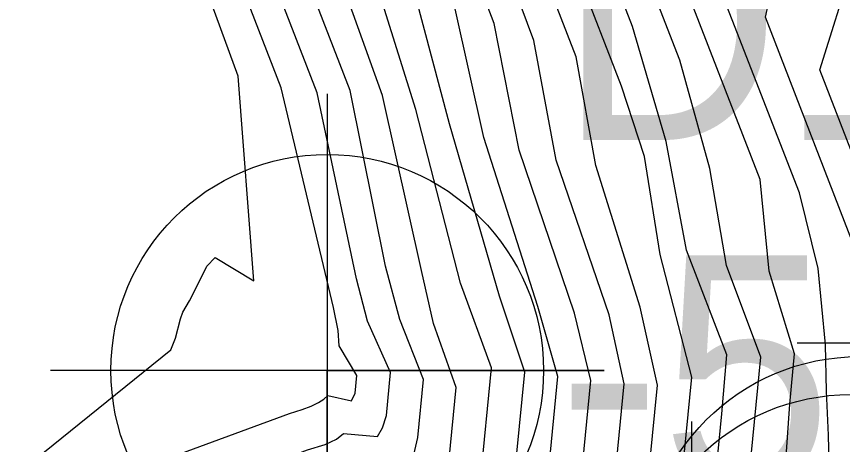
# Model space of a CAD drawing. Extents: x 2356077 to 2359823, y 225951 to 227822.
# Drawn here: x 2357580 to 2357588.95, y 226733.89 to 226738.53 of the extents above; entities that cross this region are included whole.
import ezdxf

# ---------------------------------------------------------------- set-up
doc = ezdxf.new("R2010")
doc.units = 0
for name, color, linetype in [('DTM Contours Major', 7, 'Continuous'), ('DTM Contours Minor', 7, 'Continuous'), ('Exist DTM Breakline Underwater Cogo Point CELL', 7, 'Continuous'), ('Exist DTM Drainline', 7, 'Continuous'), ('Exist DTM Regular Point Underwater CELL', 7, 'Continuous'), ('Exist DTM Regular Point Underwater Cogo Elevation', 7, 'Continuous'), ('Exist DTM Regular Point Underwater Cogo Number', 7, 'Continuous'), ('Exist Structure Major Bridge WW Cogo Point CELL', 7, 'Continuous')]:
    doc.layers.add(name, color=color, linetype=linetype)

msp = doc.modelspace()

# ---------------------------------------------------------------- linework, layer by layer
at = {"layer": 'DTM Contours Major'}
for points in [[(2357575.3946, 226722.2435), (2357577.193, 226724.7126), (2357578.9259, 226726.848), (2357579.367, 226727.3429), (2357579.7981, 226727.8046), (2357580.6262, 226728.6523), (2357580.9189, 226729.1979), (2357581.0641, 226729.7405), (2357581.4653, 226730.4917), (2357583.368, 226730.8529), (2357583.9943, 226731.2253), (2357584.6396, 226731.5105), (2357585.4987, 226731.6736), (2357585.6566, 226731.7482), (2357585.9544, 226732.243), (2357586.0064, 226732.3937), (2357586.2188, 226734.5807), (2357586.0397, 226735.3143), (2357585.4418, 226737.0823), (2357585.1724, 226738.4539), (2357584.6387, 226739.8521), (2357583.37, 226743.1308), (2357583.002, 226744.8092), (2357584.5258, 226748.6966)], [(2357571.7599, 226704.5271), (2357586.2926, 226729.2874), (2357586.7589, 226730.0511), (2357586.7666, 226730.0476), (2357586.7712, 226730.0391), (2357586.7954, 226730.1285), (2357586.803, 226730.1489), (2357586.8942, 226730.3192), (2357587.3484, 226731.0961), (2357587.3835, 226731.1754), (2357587.4693, 226731.2713), (2357587.9308, 226731.7138), (2357587.9554, 226732.0954), (2357587.9538, 226732.5316), (2357587.9294, 226733.0204), (2357587.9413, 226733.6174), (2357588.0598, 226734.837), (2357587.6887, 226735.8298), (2357587.5065, 226736.8811), (2357587.1814, 226738.0582), (2357586.3353, 226740.2447), (2357586.3184, 226741.5141), (2357587.4025, 226744.2799), (2357588.1226, 226746.8372)], [(2357570.6477, 226727.5628), (2357571.3371, 226728.1745), (2357571.9646, 226730.5191), (2357573.6736, 226731.1806), (2357580.0443, 226732.3898), (2357581.5289, 226732.7704), (2357583.4788, 226733.458), (2357583.6711, 226733.5296), (2357583.7859, 226733.6016), (2357584.194, 226733.5963), (2357584.3017, 226733.7753), (2357584.343, 226733.9656), (2357584.4038, 226734.5916), (2357584.1472, 226735.2425), (2357583.9937, 226735.8244), (2357583.612, 226737.7283), (2357580.419, 226745.9801)]]:
    msp.add_lwpolyline(points, dxfattribs=at)
at = {"layer": 'DTM Contours Minor'}
for points in [[(2357573.6803, 226722.4903), (2357575.3416, 226724.7443), (2357576.9871, 226726.7199), (2357577.4956, 226727.2688), (2357577.9972, 226727.7788), (2357578.4927, 226728.251), (2357578.9418, 226728.7666), (2357579.2701, 226729.993), (2357579.9362, 226730.6351), (2357582.3217, 226731.0879), (2357583.2192, 226731.4359), (2357583.969, 226731.8168), (2357585.1143, 226732.0342), (2357585.3424, 226732.0818), (2357585.6102, 226732.5268), (2357585.6678, 226732.6469), (2357585.86, 226734.6256), (2357585.6425, 226735.3852), (2357585.0594, 226737.2186), (2357584.7473, 226738.6159), (2357582.7806, 226743.6986), (2357582.3395, 226745.4702), (2357584.4053, 226750.7405)], [(2357574.3954, 226708.8508), (2357583.053, 226723.6038), (2357585.3045, 226727.4141), (2357586.8105, 226729.8808), (2357586.7582, 226729.7651), (2357586.7855, 226729.7987), (2357586.8428, 226729.9282), (2357586.9281, 226730.1569), (2357587.4134, 226730.9919), (2357587.5556, 226731.3131), (2357588.2079, 226731.9396), (2357589.5277, 226733.1975), (2357589.6012, 226733.4843), (2357589.6576, 226733.7934), (2357589.6998, 226734.1257), (2357589.7305, 226734.4825), (2357589.7528, 226734.8646), (2357589.7582, 226735.2204), (2357588.7016, 226737.9513), (2357589.0574, 226739.0973), (2357590.3988, 226742.5193), (2357591.2545, 226745.5077), (2357592.1187, 226748.4262)], [(2357574.0463, 226711.1826), (2357576.2087, 226714.4868), (2357578.5235, 226718.0029), (2357580.8232, 226721.5053), (2357582.94, 226724.7682), (2357584.7063, 226727.566), (2357585.33, 226728.5938), (2357585.6401, 226729.1233), (2357585.9948, 226729.7577), (2357586.1524, 226730.0558), (2357586.2974, 226730.3431), (2357586.4794, 226730.559), (2357586.623, 226730.7869), (2357586.9466, 226731.3247), (2357586.9989, 226731.8587), (2357587.0689, 226732.1144), (2357587.3123, 226734.62), (2357586.9714, 226735.9491), (2357586.801, 226737.0121), (2357586.5508, 226737.7769), (2357585.1317, 226741.4444), (2357585.0323, 226742.9354), (2357585.9993, 226745.4023), (2357586.7991, 226747.7514)], [(2357568.9161, 226731.5783), (2357580.1857, 226733.7174), (2357581.6687, 226734.9155), (2357581.7168, 226735.0428), (2357581.7734, 226735.2523), (2357581.7985, 226735.3233), (2357581.8681, 226735.4464), (2357581.9331, 226735.572), (2357582.0571, 226735.824), (2357582.149, 226735.9185), (2357582.5663, 226735.6636), (2357582.3963, 226737.8826), (2357581.6459, 226739.9428), (2357578.6459, 226747.6961)], [(2357571.2142, 226726.3597), (2357571.8484, 226727.0178), (2357572.4963, 226727.6308), (2357573.1609, 226728.1988), (2357573.4405, 226729.078), (2357573.7992, 226730.4184), (2357575.254, 226731.047), (2357580.8488, 226732.109), (2357582.0848, 226732.5379), (2357583.8799, 226733.1005), (2357584.0388, 226733.1808), (2357584.1241, 226733.2682), (2357584.5102, 226733.266), (2357584.6425, 226733.4859), (2357584.6833, 226733.7295), (2357584.7588, 226734.5071), (2357584.5135, 226735.1995), (2357584.3817, 226735.7771), (2357583.9609, 226737.6743), (2357583.4249, 226739.1672), (2357581.01, 226745.4082), (2357580.3661, 226747.4892)], [(2357576.8022, 226713.2008), (2357578.4169, 226715.9258), (2357586.5825, 226729.8346), (2357586.7508, 226730.107), (2357586.7576, 226730.1044), (2357586.8609, 226730.3162), (2357587.3183, 226731.0955), (2357587.324, 226731.09), (2357587.3326, 226731.1231), (2357587.3666, 226731.1821), (2357587.5316, 226731.3429), (2357587.5709, 226731.808), (2357587.5768, 226732.3247), (2357587.5533, 226732.8912), (2357587.5719, 226733.5534), (2357587.6368, 226734.222), (2357587.6936, 226734.8616), (2357587.2544, 226735.9967), (2357587.0331, 226737.1748), (2357586.6701, 226738.424), (2357585.7394, 226740.8294), (2357585.6609, 226742.1879), (2357586.6894, 226744.8117), (2357587.4556, 226747.2877)], [(2357570.5007, 226731.4455), (2357580.6256, 226733.3673), (2357582.9536, 226734.2254), (2357583.09, 226734.2668), (2357583.1885, 226734.3054), (2357583.2673, 226734.3421), (2357583.3266, 226734.3791), (2357583.3692, 226734.4185), (2357583.6254, 226734.3629), (2357583.6631, 226734.4437), (2357583.6819, 226734.638), (2357583.49, 226734.9595), (2357583.4822, 226735.1266), (2357583.4288, 226735.3734), (2357582.8615, 226737.7568), (2357579.236, 226747.1264)], [(2357570.3559, 226722.9853), (2357571.7182, 226724.8202), (2357573.1275, 226726.4761), (2357573.7315, 226727.1058), (2357574.3406, 226727.6906), (2357574.957, 226728.2312), (2357575.2915, 226729.0386), (2357575.6302, 226730.3041), (2357576.8269, 226730.912), (2357581.6632, 226731.83), (2357582.6619, 226732.3113), (2357584.3, 226732.7467), (2357584.4118, 226732.8391), (2357584.7777, 226732.8548), (2357584.9851, 226733.1994), (2357585.0239, 226733.4964), (2357585.1428, 226734.7204), (2357584.8046, 226735.6399), (2357584.3223, 226737.5223), (2357583.8709, 226738.97), (2357581.6006, 226744.8374), (2357581.0221, 226746.8116)], [(2357570.1276, 226730.6108), (2357572.0882, 226731.3132), (2357579.2469, 226732.6721), (2357581.0011, 226733.0163), (2357583.1477, 226733.8287), (2357583.339, 226733.8892), (2357583.4625, 226733.9465), (2357583.5399, 226734.0057), (2357583.9078, 226733.9763), (2357583.9626, 226734.0674), (2357584.003, 226734.2039), (2357584.0482, 226734.6697), (2357583.7988, 226735.2259), (2357583.6782, 226735.6845), (2357583.2526, 226737.7015), (2357579.8276, 226746.553)], [(2357576.6526, 226712.8622), (2357583.5723, 226724.6536), (2357586.0618, 226728.8369), (2357586.7617, 226729.9834), (2357586.7683, 226729.9874), (2357586.7755, 226729.9833), (2357586.8361, 226730.1559), (2357586.9241, 226730.3164), (2357587.3605, 226731.0607), (2357587.4277, 226731.2124), (2357587.5715, 226731.3601), (2357588.33, 226732.0847), (2357588.3647, 226732.4346), (2357588.375, 226732.8311), (2357588.3644, 226733.273), (2357588.3362, 226733.759), (2357588.3735, 226734.3272), (2357588.4263, 226734.8717), (2357588.1522, 226735.7698), (2357588.0515, 226736.7648), (2357586.9264, 226739.6724), (2357586.9941, 226740.8868), (2357588.1466, 226743.827), (2357588.8538, 226746.488)], [(2357570.5542, 226720.566), (2357572.003, 226722.7371), (2357573.5176, 226724.78), (2357575.053, 226726.5964), (2357575.6154, 226727.1899), (2357576.176, 226727.7405), (2357576.7362, 226728.2494), (2357577.1289, 226728.9483), (2357577.4553, 226730.1679), (2357578.3889, 226730.7749), (2357581.2442, 226731.3169), (2357582.4452, 226731.6275), (2357583.2569, 226732.0861), (2357584.7144, 226732.3918), (2357584.7735, 226732.5057), (2357585.0916, 226732.5206), (2357585.3296, 226732.9162), (2357585.5014, 226734.6734), (2357585.2294, 226735.4973), (2357584.6875, 226737.3681), (2357584.3125, 226738.7841), (2357582.1908, 226744.2675), (2357581.6797, 226746.1383)], [(2357572.8964, 226712.3845), (2357574.8071, 226715.4176), (2357576.8818, 226718.6147), (2357578.9916, 226721.7749), (2357581.0076, 226724.6971), (2357582.801, 226727.1803), (2357583.549, 226728.1653), (2357584.2166, 226729.0148), (2357584.5871, 226729.478), (2357584.9199, 226729.9368), (2357585.2284, 226730.3389), (2357585.5152, 226730.6545), (2357585.8421, 226730.8716), (2357586.2122, 226730.96), (2357586.6637, 226731.7103), (2357586.9405, 226734.5316), (2357586.7546, 226735.3775), (2357586.2725, 226736.9155), (2357586.0582, 226738.0946), (2357584.5464, 226742.0015), (2357584.342, 226743.5256), (2357585.2378, 226745.8108)], [(2357574.6032, 226709.2599), (2357585.4282, 226727.7062), (2357585.4841, 226727.8134), (2357585.4556, 226727.73), (2357586.1257, 226728.7969), (2357586.7708, 226729.8525), (2357586.7871, 226729.8617), (2357586.8983, 226730.1587), (2357587.3962, 226731.0158), (2357587.5133, 226731.2804), (2357587.7754, 226731.537), (2357589.1285, 226732.8265), (2357589.1896, 226733.1336), (2357589.2307, 226733.4699), (2357589.2549, 226733.8361), (2357589.2655, 226734.2327), (2357589.2657, 226734.6604), (2357589.2588, 226735.1196), (2357589.1773, 226735.7664), (2357588.1096, 226738.5256), (2357588.3604, 226739.6702), (2357589.6378, 226742.9289), (2357590.459, 226745.8223)], [(2357579.0773, 226724.6875), (2357580.8647, 226726.9884), (2357581.2234, 226727.4174), (2357581.5713, 226727.8209), (2357581.9085, 226728.1998), (2357582.2351, 226728.5548), (2357582.5396, 226728.9272), (2357582.8334, 226729.242), (2357583.242, 226729.9443), (2357583.6431, 226730.4716), (2357584.3387, 226730.6036), (2357584.7646, 226730.9793), (2357585.2592, 226731.1945), (2357585.8683, 226731.3102), (2357585.9777, 226731.4261), (2357586.3044, 226731.969), (2357586.3479, 226732.1697), (2357586.5785, 226734.5446), (2357586.4169, 226735.2949), (2357585.8414, 226736.9722), (2357585.6012, 226738.2716), (2357585.1301, 226739.5376)], [(2357576.5585, 226712.6469), (2357585.381, 226727.6807), (2357584.9145, 226726.8677), (2357586.1549, 226728.917), (2357586.7621, 226729.9116), (2357586.7725, 226729.9233), (2357586.7834, 226729.9214), (2357586.8677, 226730.1588), (2357587.0393, 226730.4589), (2357587.3786, 226731.0389), (2357587.4707, 226731.2469), (2357587.6735, 226731.4486), (2357588.7293, 226732.4556), (2357588.7764, 226732.7829), (2357588.8009, 226733.1479), (2357588.806, 226733.5501), (2357588.7951, 226733.9896), (2357588.7716, 226734.466), (2357588.7603, 226734.9714), (2357588.6813, 226735.7983), (2357588.478, 226736.6182), (2357587.5168, 226739.1021)]]:
    msp.add_lwpolyline(points, dxfattribs=at)
at = {"layer": 'Exist DTM Breakline Underwater Cogo Point CELL'}
for points in [[(2357591.456, 226737.989), (2357591.456, 226731.989), (2357591.456, 226734.989), (2357594.456, 226734.989), (2357588.456, 226734.989)], [(2357587.31, 226734.137), (2357587.31, 226728.137), (2357587.31, 226731.137), (2357590.31, 226731.137), (2357584.31, 226731.137)]]:
    msp.add_lwpolyline(points, dxfattribs=at)
at = {"layer": 'Exist DTM Drainline'}
msp.add_spline([(2357699.586, 226858.192), (2357670.366, 226820.782), (2357623.327, 226796.892), (2357587.218, 226772.268), (2357568.803, 226744.252), (2357555.19, 226717.62), (2357555.017, 226695.126), (2357553.473, 226672.759), (2357563.697, 226642.736), (2357576.526, 226627.993), (2357663.798, 226499.169), (2357732.721, 226415.647), (2357803.211, 226342.215), (2357874.586, 226264.309)], degree=3, dxfattribs=at)
at = {"layer": 'Exist DTM Regular Point Underwater CELL'}
msp.add_lwpolyline([(2357583.362, 226737.691), (2357583.362, 226731.691), (2357583.362, 226734.691), (2357586.362, 226734.691), (2357580.362, 226734.691)], dxfattribs=at)
msp.add_circle((2357583.362, 226734.691), 2.344, dxfattribs=at)
at = {"layer": 'Exist Structure Major Bridge WW Cogo Point CELL'}
for centre in [(2357589.1272, 226732.498), (2357589.0377, 226732.086)]:
    msp.add_circle(centre, 2.344, dxfattribs=at)

# ---------------------------------------------------------------- texts
at = {"layer": 'Exist DTM Regular Point Underwater Cogo Elevation'}
msp.add_text('-5.67', height=2.5, dxfattribs=at).set_placement((2357585.862, 226733.441))
at = {"layer": 'Exist DTM Regular Point Underwater Cogo Number'}
msp.add_text('D1222', height=2.5, dxfattribs=at).set_placement((2357585.862, 226737.191))

doc.saveas('drawing.dxf')
